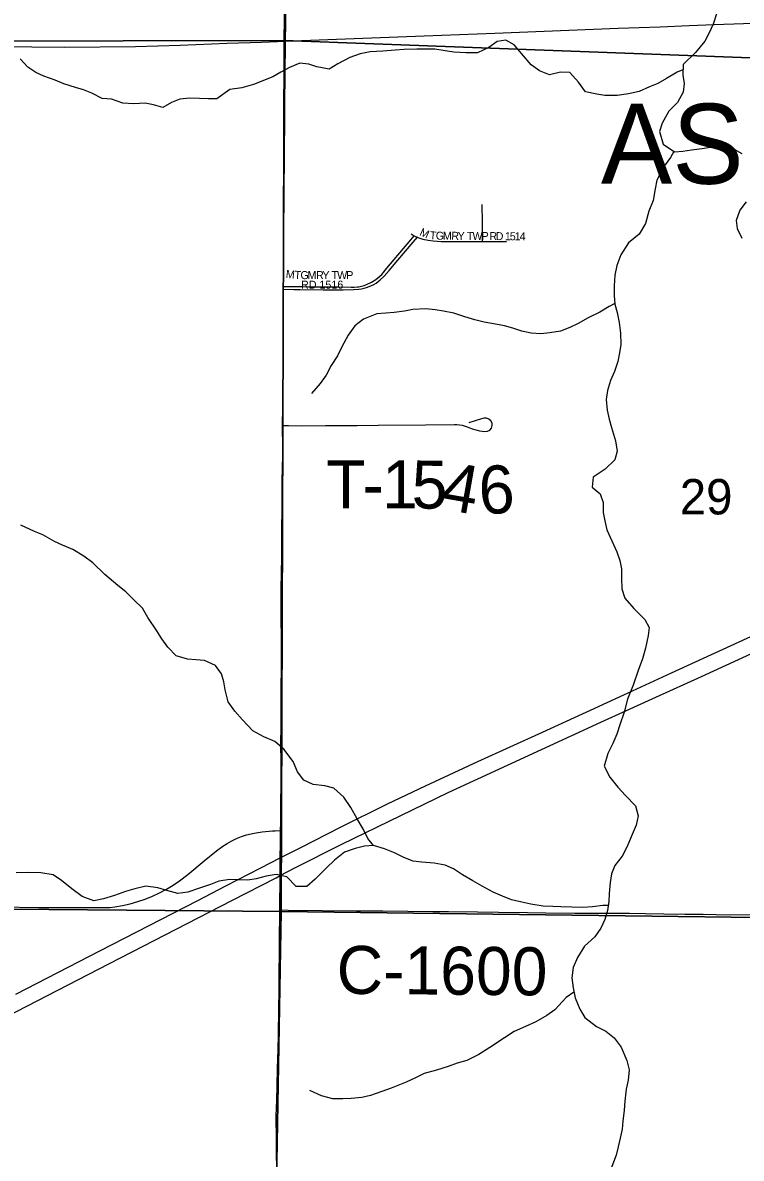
# Model space of a CAD drawing. Extents: x 1874609 to 2204689, y 815661 to 1281160.
# Drawn here: x 2017280 to 2021766, y 1028928 to 1036022 of the extents above; entities that cross this region are included whole.
import ezdxf

# ---------------------------------------------------------------- set-up
doc = ezdxf.new("R2010")
doc.units = 0
for name, color, linetype in [('GM_X_Corporation_Text', 7, 'Continuous'), ('GM_X_County_Road', 7, 'Continuous'), ('GM_X_County_Road_Text', 7, 'Continuous'), ('GM_X_Interstate_Route', 7, 'Continuous'), ('GM_X_Minor_River', 7, 'Continuous'), ('GM_X_Section', 7, 'Continuous'), ('GM_X_Section_Text', 7, 'Continuous'), ('GM_X_Township_Road', 7, 'Continuous'), ('GM_X_Township_Road_Text', 7, 'Continuous'), ('GM_X_Township_Subdivision', 7, 'Continuous'), ('GM_X_Township_Subdivision_Text', 7, 'Continuous'), ('GM_X_US_Route', 7, 'Continuous')]:
    doc.layers.add(name, color=color, linetype=linetype)

msp = doc.modelspace()

# ---------------------------------------------------------------- linework, layer by layer
at = {"layer": 'GM_X_County_Road'}
for points in [[(2018920.6, 1035907.3), (2018922.7, 1036018.2), (2018923.4, 1036198.7), (2018924.5, 1036313.5), (2018924.6, 1036379), (2018924.6, 1036395.8)], [(2018908.4, 1034374.6), (2018909.9, 1034644.6), (2018910, 1034742.9), (2018911.5, 1034923.5), (2018912.7, 1034989), (2018913.4, 1035169), (2018914.3, 1035250.8), (2018916.6, 1035380.8), (2018916.8, 1035413.3), (2018916.9, 1035445.8), (2018916.5, 1035526.8), (2018916.7, 1035559.4), (2018917.5, 1035657.5), (2018918, 1035723.1), (2018919.9, 1035870.7), (2018920.6, 1035907.3)], [(2018902.4, 1033505.3), (2018902.9, 1033616), (2018904.8, 1033894.9), (2018906.9, 1034124.5), (2018907.7, 1034255.7), (2018908.3, 1034358.1)], [(2018908.3, 1034358.1), (2018908.4, 1034374.6)], [(2018889.6, 1030975.5), (2018890.3, 1031026.5), (2018892.7, 1031387.2), (2018891.8, 1031534.7), (2018892.4, 1031613.9), (2018892.8, 1031679.9), (2018893.4, 1031764), (2018894.1, 1031862.3), (2018894.8, 1031993.5), (2018894.6, 1032124.4), (2018894.5, 1032189.8), (2018893.6, 1032288), (2018894.3, 1032484.9), (2018896.4, 1032681.8), (2018899.8, 1033157.5), (2018902.8, 1033321.5), (2018903.3, 1033386.9), (2018902.3, 1033484.8), (2018902.4, 1033505.3)], [(2017134.7, 1030499.3), (2017380.6, 1030496), (2017642.8, 1030494.1), (2017757.5, 1030494), (2017822.7, 1030496), (2017855, 1030499.3), (2017903.1, 1030507.7), (2017950.8, 1030518.6), (2017997.9, 1030531.9), (2018044.4, 1030547.4), (2018089.8, 1030565.4), (2018134.1, 1030586.2), (2018177.2, 1030609.4), (2018218.9, 1030634.8), (2018259.4, 1030662.4), (2018311.4, 1030701.9), (2018412.4, 1030785.5), (2018488.5, 1030848.1), (2018528.2, 1030877.7), (2018556, 1030895.7), (2018584.8, 1030911.9), (2018614.8, 1030926), (2018645.6, 1030938.2), (2018677.1, 1030948.4), (2018725.3, 1030960.2), (2018774.2, 1030967.8), (2018839.9, 1030972.9), (2018856.3, 1030973.7), (2018889.6, 1030975.5)], [(2018885.1, 1030479.8), (2018886.2, 1030694.2), (2018886.3, 1030714.9), (2018887.3, 1030805.1), (2018888.4, 1030895.4), (2018889.6, 1030975.5)], [(2018863.5, 1028915.2), (2018863.2, 1029046.2), (2018862.9, 1029194), (2018865.4, 1029289.4), (2018867.7, 1029378.5), (2018870.6, 1029490.6), (2018873.6, 1029606.1), (2018876, 1029699.2), (2018876.5, 1029731.2), (2018878, 1029829), (2018880.6, 1030009.5), (2018882.2, 1030288.4), (2018885, 1030468.8), (2018885.1, 1030479.8)], [(2018885.1, 1030479.8), (2018937.7, 1030479.2), (2019364.2, 1030474.9), (2019528.2, 1030473.2), (2019840, 1030470.6), (2019938.3, 1030469.8), (2020118.6, 1030467.9), (2020249.8, 1030466.2), (2020430.2, 1030463.4), (2020545.2, 1030461.9), (2020725.5, 1030459.4), (2020806.9, 1030459.3), (2020872.2, 1030459.3), (2021069.1, 1030459.9), (2021167.6, 1030458.2), (2021282.2, 1030455.7), (2021412.9, 1030453.9), (2021527.5, 1030452.9), (2021609.4, 1030452.1), (2021839.2, 1030450.1)]]:
    msp.add_lwpolyline(points, dxfattribs=at)
at = {"layer": 'GM_X_Interstate_Route'}
for points in [[(2017236.4, 1029953.7), (2017761.2, 1030224.5), (2018373.8, 1030539.7), (2018548.8, 1030630), (2018767.2, 1030743.3), (2018887.3, 1030805.1), (2019015.2, 1030870.8), (2019264, 1030996.6), (2019557.9, 1031142.5), (2019794.6, 1031255.5), (2020122.1, 1031407.2), (2020525.1, 1031590.9), (2020823.6, 1031727.5), (2021032.1, 1031823.8), (2021330.2, 1031961), (2021852.1, 1032200.3), (2022284.4, 1032399), (2022955.4, 1032706.8), (2023358.1, 1032891.4), (2023761.6, 1033074.2), (2024015.6, 1033189.5), (2024203.9, 1033277.9), (2024268.1, 1033308.1), (2024730.6, 1033519.6)], [(2016222.7, 1029319.6), (2017753.6, 1030109.5), (2018584.8, 1030538.2), (2018861.6, 1030681.3), (2018886.2, 1030694.2), (2018977.9, 1030742.4), (2019271.5, 1030889.6), (2019639.6, 1031070.7), (2019935.5, 1031213), (2020889.6, 1031652.1), (2021232.9, 1031809.1), (2021516.6, 1031938.4), (2022903.5, 1032574.4), (2023231.5, 1032725.4), (2023574.9, 1032882), (2023947.7, 1033053.2), (2024191, 1033166.4)]]:
    msp.add_lwpolyline(points, dxfattribs=at)
at = {"layer": 'GM_X_Minor_River'}
for points in [[(2021614.3, 1036083.2), (2021590, 1036013.1), (2021565.8, 1035959), (2021537.5, 1035906.9), (2021479.2, 1035834.9), (2021402.7, 1035760.9), (2021400.5, 1035694.7), (2021410.4, 1035642.5), (2021402.2, 1035588.4), (2021367.9, 1035524.3), (2021313.6, 1035470.3), (2021271.3, 1035394.2), (2021255.1, 1035342.1), (2021278.9, 1035263.7), (2021349, 1035215.3), (2021401.2, 1035219.2), (2021455.3, 1035227), (2021521.6, 1035236.8), (2021583.8, 1035246.6), (2021650, 1035254.4), (2021706.1, 1035240.2), (2021770.2, 1035205.8)], [(2021401.6, 1035728.2), (2021366.5, 1035712.9), (2021298.2, 1035673), (2021245.9, 1035643.1), (2021193.7, 1035621.2), (2021129.4, 1035593.3), (2021061.2, 1035577.5), (2020991, 1035567.7), (2020914.7, 1035568), (2020864.6, 1035576.2), (2020792.4, 1035590.5), (2020750.5, 1035650.8), (2020696.5, 1035711.2), (2020638.3, 1035713.4), (2020568.1, 1035695.6), (2020506, 1035721.9), (2020453.9, 1035758.2), (2020405.9, 1035814.5), (2020348, 1035883), (2020295.9, 1035913.2), (2020241.7, 1035905.4), (2020189.5, 1035867.5), (2020119.1, 1035833.6), (2020046.9, 1035833.9), (2019970.7, 1035838.1), (2019904.6, 1035848.4), (2019852.4, 1035856.6), (2019740.1, 1035857), (2019661.9, 1035855.3), (2019605.7, 1035851.4), (2019527.4, 1035843.7), (2019449.2, 1035839.9), (2019387, 1035828.1), (2019322.7, 1035804.3), (2019246.4, 1035764.4), (2019192.1, 1035732.5), (2019115.9, 1035746.8), (2019065.8, 1035763), (2019009.7, 1035769.2), (2018945.4, 1035741.4), (2018891.2, 1035713.5), (2018841, 1035683.5), (2018720.5, 1035635.8), (2018648.2, 1035616), (2018571.9, 1035604.2), (2018491.5, 1035546.3), (2018439.4, 1035546.5), (2018383.2, 1035548.7), (2018323.1, 1035550.9), (2018260.9, 1035545.1), (2018208.6, 1035523.2), (2018154.4, 1035493.3), (2018096.3, 1035509.6), (2018044.2, 1035519.8), (2017973.9, 1035516), (2017905.7, 1035520.3), (2017833.6, 1035544.6), (2017775.4, 1035548.8), (2017711.4, 1035581.1), (2017659.3, 1035603.4), (2017609.2, 1035617.6), (2017537, 1035639.9), (2017482.9, 1035662.2), (2017410.8, 1035688.5), (2017360.7, 1035710.8), (2017310.6, 1035745), (2017264.7, 1035795.4)], [(2021345.7, 1035217.6), (2021324.8, 1035179.3), (2021284.5, 1035125.3), (2021238.2, 1035039.2), (2021228, 1034985), (2021215.7, 1034910.8), (2021189.5, 1034844.7), (2021167.2, 1034768.5), (2021128.9, 1034700.4), (2021062.5, 1034646.5), (2021014.2, 1034572.4), (2020989.9, 1034506.3), (2020975.7, 1034444.1), (2020971.5, 1034377.9), (2020971.3, 1034317.8), (2020977.2, 1034263.6), (2020991.1, 1034211.3), (2021002.9, 1034149.1), (2021012.8, 1034082.8), (2021014.6, 1034012.6), (2021006.4, 1033960.5), (2020994.2, 1033906.3), (2020974, 1033844.2), (2020949.7, 1033786.1), (2020931.5, 1033724), (2020923.3, 1033667.8), (2020929.1, 1033601.6), (2020941, 1033545.4), (2020954.9, 1033493.2), (2020980.7, 1033410.8), (2020990.6, 1033344.6), (2020976.4, 1033292.4), (2020916, 1033232.4), (2020841.7, 1033182.5), (2020835.5, 1033120.4), (2020885.5, 1033078.1), (2020903.4, 1033025.8), (2020903.2, 1032961.6), (2020913.1, 1032909.4), (2020927, 1032853.2), (2020956.9, 1032784.9), (2020988.8, 1032716.5), (2021006.7, 1032662.3), (2021018.5, 1032610.1), (2021018.4, 1032551.9), (2021020.2, 1032485.7), (2021038.1, 1032427.4), (2021096.1, 1032363), (2021164.1, 1032294.6), (2021190, 1032244.3), (2021183.8, 1032194.2), (2021167.6, 1032114), (2021149.3, 1032047.8), (2021123, 1031975.7), (2021090.7, 1031883.5), (2021056.3, 1031795.4), (2021034, 1031715.2), (2021007.7, 1031637), (2020989.5, 1031576.9), (2020963.2, 1031518.8), (2020933, 1031456.7), (2020910.7, 1031378.5), (2020944.6, 1031310.2), (2020994.5, 1031245.8), (2021042.5, 1031195.5), (2021104.5, 1031131.1), (2021122.4, 1031066.8), (2021110.2, 1031008.7), (2021077.9, 1030936.5), (2021053.7, 1030876.4), (2021021.4, 1030816.4), (2020977.1, 1030758.3), (2020954.9, 1030706.2), (2020946.7, 1030652.1), (2020940.5, 1030581.9), (2020938.3, 1030531.8), (2020930.1, 1030475.6), (2020913.9, 1030419.5), (2020889.7, 1030365.4), (2020851.4, 1030311.4), (2020787.1, 1030253.4), (2020742.8, 1030183.3), (2020716.5, 1030121.2), (2020708.3, 1030055), (2020716.1, 1029992.8), (2020728, 1029930.6), (2020757.9, 1029860.3), (2020789.8, 1029808), (2020861.9, 1029751.5), (2020919.9, 1029723.3), (2020972, 1029680.9), (2021015.9, 1029622.6), (2021051.8, 1029540.2), (2021065.7, 1029480), (2021059.5, 1029415.8), (2021047.3, 1029359.7), (2021039, 1029285.5), (2021034.9, 1029229.3), (2021026.6, 1029161.1), (2021022.5, 1029111), (2021010.3, 1029054.8)], [(2021797.4, 1034902.8), (2021757.1, 1034850.8), (2021734.9, 1034786.6), (2021740.8, 1034736.4), (2021768.7, 1034676.1)], [(2020976.8, 1034267.3), (2020941, 1034249.6), (2020882.7, 1034213.7), (2020810.4, 1034177.9), (2020748.2, 1034144), (2020695.9, 1034118.1), (2020637.7, 1034096.2), (2020571.5, 1034084.4), (2020515.3, 1034078.6), (2020453.1, 1034082.8), (2020395, 1034095), (2020338.9, 1034113.3), (2020286.8, 1034127.5), (2020230.6, 1034139.8), (2020160.5, 1034152), (2020102.3, 1034166.3), (2020040.2, 1034184.5), (2019972.1, 1034206.9), (2019905.9, 1034221.1), (2019853.8, 1034229.3), (2019795.6, 1034235.6), (2019715.4, 1034229.8), (2019663.2, 1034220), (2019599, 1034212.2), (2019546.8, 1034208.3), (2019490.6, 1034202.5), (2019406.3, 1034170.7), (2019354, 1034128.8), (2019311.7, 1034070.7), (2019271.4, 1033996.6), (2019245.2, 1033940.5), (2019204.9, 1033880.5), (2019174.6, 1033820.4), (2019136.4, 1033768.3), (2019082, 1033706.3)], [(2019469.1, 1030882), (2019435.1, 1030926.2), (2019407.2, 1030982.5), (2019367.2, 1031048.8), (2019327.3, 1031119.2), (2019285.4, 1031183.6), (2019221.4, 1031240), (2019165.2, 1031254.2), (2019093.1, 1031262.5), (2019035, 1031290.8), (2018995, 1031343.1), (2018969.1, 1031407.4), (2018909.2, 1031483.8), (2018853.1, 1031532.2), (2018785, 1031560.5), (2018716.9, 1031598.9), (2018650.9, 1031667.3), (2018604.9, 1031721.6), (2018563, 1031780), (2018543.1, 1031854.3), (2018535.3, 1031904.5), (2018521.4, 1031954.7), (2018483.4, 1032007), (2018415.3, 1032037.3), (2018361.1, 1032041.5), (2018309, 1032045.7), (2018236.9, 1032068), (2018184.9, 1032120.4), (2018148.9, 1032172.7), (2018117, 1032222.9), (2018061, 1032307.4), (2018027.1, 1032365.7), (2017973.1, 1032416), (2017923.1, 1032466.4), (2017873.1, 1032506.7), (2017793, 1032575.2), (2017717, 1032647.7), (2017661, 1032690), (2017592.9, 1032730.4), (2017528.8, 1032758.7), (2017478.7, 1032780.9), (2017404.6, 1032823.3), (2017352.5, 1032843.6), (2017268.4, 1032884)], [(2020934.9, 1030507.9), (2020902.2, 1030507.8), (2020838, 1030500), (2020775.8, 1030494.2), (2020639.4, 1030498.7), (2020589.2, 1030500.9), (2020529.1, 1030503.1), (2020452.9, 1030515.4), (2020396.7, 1030527.6), (2020330.6, 1030541.9), (2020274.5, 1030566.2), (2020216.4, 1030590.4), (2020148.3, 1030628.8), (2020090.2, 1030661.1), (2020026.2, 1030699.4), (2019970.1, 1030735.8), (2019918, 1030760), (2019847.8, 1030772.3), (2019771.6, 1030778.6), (2019717.5, 1030784.8), (2019659.4, 1030807.1), (2019601.3, 1030837.4), (2019539.2, 1030861.7), (2019469.1, 1030882), (2019412.9, 1030878.2), (2019354.7, 1030864.3), (2019288.4, 1030840.5), (2019226.1, 1030790.5), (2019175.8, 1030742.5), (2019105.4, 1030672.6), (2019053.1, 1030626.6), (2018986.9, 1030626.8), (2018928.9, 1030687.2), (2018862.8, 1030701.5), (2018800.6, 1030689.7), (2018736.3, 1030673.8), (2018684.2, 1030666), (2018624, 1030668.2), (2018571.8, 1030670.4), (2018503.6, 1030658.6), (2018451.4, 1030638.7), (2018383.1, 1030614.9), (2018310.9, 1030591.1), (2018248.7, 1030583.2), (2018178.5, 1030601.5), (2018122.4, 1030617.8), (2018048.2, 1030628.1), (2017980, 1030612.3), (2017921.7, 1030594.4), (2017853.5, 1030570.6), (2017783.2, 1030548.8), (2017723, 1030536.9), (2017650.9, 1030563.3), (2017586.8, 1030611.6), (2017522.8, 1030664), (2017470.7, 1030698.3), (2017392.5, 1030712.6), (2017310.3, 1030712.9), (2017238.1, 1030711.2)], [(2020721.2, 1029966.4), (2020671.8, 1029932.8), (2020601.4, 1029856.8), (2020551.1, 1029820.8), (2020482.8, 1029781), (2020418.6, 1029751.1), (2020348.3, 1029721.2), (2020288, 1029681.3), (2020195.5, 1029621.4), (2020127.2, 1029577.5), (2020052.9, 1029539.7), (2019992.7, 1029521.8), (2019936.4, 1029502), (2019862.2, 1029478.2), (2019785.9, 1029458.4), (2019731.6, 1029430.5), (2019673.4, 1029404.6), (2019581, 1029366.8), (2019522.8, 1029344.9), (2019450.5, 1029321.1), (2019396.3, 1029307.2), (2019330.1, 1029301.4), (2019277.9, 1029299.6), (2019215.8, 1029299.8), (2019145.6, 1029318.1), (2019071.5, 1029352.5)], [(2021010.3, 1029054.8), (2020998.1, 1029000.7), (2020983.9, 1028948.6), (2020935.4, 1028816.3)]]:
    msp.add_lwpolyline(points, dxfattribs=at)
at = {"layer": 'GM_X_Section'}
for points in [[(2012892.7, 1041156.5), (2018988, 1041097.3), (2018912.9, 1035910.5), (2012877.9, 1035897.7)], [(2018988, 1041097.3), (2024307, 1041050.6), (2024232.1, 1035713.6), (2018912.9, 1035910.5)], [(2012877.9, 1035897.7), (2018912.9, 1035910.5), (2018892.4, 1030469.7), (2012849.2, 1030523)], [(2018912.9, 1035910.5), (2024232.1, 1035713.6), (2024181.3, 1030402.7), (2018892.4, 1030469.7)], [(2018892.4, 1030469.7), (2018801.5, 1025176.8), (2012824.4, 1025226.2), (2012849.2, 1030523)], [(2024181.3, 1030402.7), (2024088.3, 1025127.9), (2019652, 1025148.6), (2018801.5, 1025176.8), (2018892.4, 1030469.7)]]:
    msp.add_lwpolyline(points, close=True, dxfattribs=at)
at = {"layer": 'GM_X_Township_Road'}
msp.add_lwpolyline([(2018902.4, 1033505.3), (2018939.6, 1033504.9), (2019021.7, 1033504.1), (2019169.6, 1033506), (2019366.8, 1033506.9), (2019498.2, 1033508.8), (2019793.9, 1033509.9), (2019974.5, 1033512.5), (2019990.8, 1033511.9), (2020007.1, 1033510), (2020023.2, 1033507.2), (2020054.5, 1033497.2), (2020085.2, 1033485.6), (2020116.7, 1033476.3), (2020132.5, 1033472.4), (2020148.6, 1033469.6), (2020165, 1033468), (2020181.3, 1033470.4), (2020196, 1033477.5), (2020206.9, 1033489.4), (2020211.5, 1033505), (2020210.1, 1033520.8), (2020202.4, 1033534.8), (2020190.4, 1033546.2), (2020175.3, 1033551.9), (2020158.9, 1033551.6), (2020143.1, 1033547.5), (2020065.6, 1033522.2)], dxfattribs=at)
at = {"layer": 'GM_X_Township_Subdivision'}
for points in [[(2020149.5, 1034655), (2020149.5, 1034695.2), (2020149.4, 1034791), (2020148.8, 1034870.8), (2020148.6, 1034886.8)], [(2018908.3, 1034358.1), (2018972.3, 1034355.9), (2019012.1, 1034355.5), (2019155.1, 1034354.1), (2019279.9, 1034352.9), (2019345.8, 1034354.6), (2019378.6, 1034357.2), (2019394.8, 1034359.5), (2019410.9, 1034363), (2019426.7, 1034367.6), (2019442.1, 1034373.2), (2019471.7, 1034387.4), (2019485.9, 1034395.8), (2019499.5, 1034405.1), (2019512.3, 1034415.4), (2019535.9, 1034438.3), (2019568.6, 1034475.1), (2019621.2, 1034538.1), (2019717.4, 1034650.6), (2019744, 1034681.8)], [(2018908.4, 1034374.6), (2019000.2, 1034373.7), (2019026.7, 1034373.4), (2019066.3, 1034373.1), (2019124.4, 1034372.5), (2019187.2, 1034371.9), (2019251.7, 1034371.3), (2019329.9, 1034370.5), (2019348.8, 1034370.8), (2019370.2, 1034371.8), (2019379.2, 1034372.8), (2019395.3, 1034375.9), (2019411, 1034380.6), (2019426.4, 1034386.4), (2019456.3, 1034400.7), (2019484.4, 1034417.8), (2019497.6, 1034427.7), (2019510, 1034438.5), (2019521.7, 1034450.2), (2019554, 1034487.8), (2019701.9, 1034665.3), (2019723.5, 1034691.2)], [(2019703.9, 1034702.6), (2019717.8, 1034694.1), (2019723.5, 1034691.2)], [(2019723.5, 1034691.2), (2019732.4, 1034686.7), (2019744, 1034681.8)], [(2019744, 1034681.8), (2019747.4, 1034680.3), (2019778.4, 1034670.3), (2019810.4, 1034663.3), (2019842.7, 1034658.7), (2019891.6, 1034655.8), (2019989.6, 1034655.4), (2020149.5, 1034655)], [(2020149.5, 1034655), (2020299.7, 1034654.5)]]:
    msp.add_lwpolyline(points, dxfattribs=at)
at = {"layer": 'GM_X_US_Route'}
for points in [[(2021596.4, 1036009.9), (2022085.5, 1036027.1), (2022298.6, 1036039.1), (2022462.4, 1036050), (2022560.6, 1036059.6), (2022642, 1036070.7), (2022771.6, 1036092.6), (2022916.7, 1036120.8), (2023012.9, 1036142.7), (2023124.1, 1036172), (2023250.3, 1036208.5), (2023344.2, 1036238.6), (2023452.5, 1036277.3), (2023544.4, 1036313.1), (2023650.1, 1036358.5), (2023739.3, 1036400.4), (2023914.8, 1036490), (2024016.1, 1036544.4), (2024162.5, 1036631)], [(2016282.2, 1035880), (2016900.6, 1035874.8), (2017130.2, 1035872.5), (2017540.3, 1035870.1), (2017983.2, 1035873.9), (2018261.9, 1035882.6), (2018557, 1035894), (2018770, 1035901.3), (2018920.6, 1035907.3), (2018966.6, 1035909.1), (2019785.8, 1035940.8), (2020228.1, 1035957.1), (2020998.1, 1035987.3), (2021260.2, 1035997.3), (2021440.5, 1036004.6), (2021596.4, 1036009.9)]]:
    msp.add_lwpolyline(points, dxfattribs=at)

# ---------------------------------------------------------------- texts
at = {"layer": 'GM_X_Corporation_Text'}
msp.add_text('ASHLAND', height=500, rotation=0.00001, dxfattribs=at).set_placement((2020889.3, 1035015.9))
at = {"layer": 'GM_X_County_Road_Text'}
msp.add_text('C-1600', height=300, rotation=359.542, dxfattribs=at).set_placement((2019238.8, 1029956.1))
at = {"layer": 'GM_X_Section_Text'}
msp.add_text('29', height=221, rotation=0.00001, dxfattribs=at).set_placement((2021382.1, 1032950.5))
at = {"layer": 'GM_X_Township_Road_Text'}
for s, rotation, p in [('T', 359.99571, (2019175.5, 1032988.2)), ('1', 359.87511, (2019523, 1032988.2)), ('5', 359.43799, (2019707.2, 1032987.8)), ('4', 350.05261, (2019879, 1032987.1)), ('6', 2.75834, (2020133.3, 1032950.7)), ('-', 359.96878, (2019399.9, 1032988.2))]:
    msp.add_text(s, height=300, rotation=rotation, dxfattribs=at).set_placement(p)
at = {"layer": 'GM_X_Township_Subdivision_Text'}
for s, rotation, p in [('M', 336.1725, (2019753.4, 1034695.7)), ('T', 355.21425, (2019819.2, 1034669.9)), ('G', 359.38458, (2019858.3, 1034666.8)), ('M', 359.56136, (2019902.5, 1034666.3)), ('R', 359.56282, (2019955.3, 1034665.9)), ('Y', 359.5628, (2019994.9, 1034665.6)), ('T', 359.56284, (2020052, 1034665.2)), ('W', 359.57115, (2020087.3, 1034664.9)), ('P', 359.56284, (2020144.4, 1034664.5)), ('R', 359.56282, (2020192.8, 1034664.1)), ('D', 359.5628, (2020232.4, 1034663.8)), ('1', 359.56288, (2020289.6, 1034663.4)), ('5', 359.56288, (2020320.4, 1034663.1)), ('1', 359.56288, (2020351.2, 1034662.9)), ('4', 359.56872, (2020382, 1034662.7)), ('M', 353.77648, (2018920.2, 1034429.1)), ('T', 355.34181, (2018974.2, 1034423.2)), ('G', 0.17288, (2019013.9, 1034420.2)), ('M', 0.00001, (2019057.9, 1034420.3)), ('R', 0.00001, (2019110.7, 1034420.3)), ('Y', 0.00001, (2019150.3, 1034420.3)), ('T', 0.00001, (2019207.4, 1034420.3)), ('W', 0.00001, (2019242.6, 1034420.3)), ('P', 0.00001, (2019299.8, 1034420.3)), ('RD 1516', 0.00001, (2019017.1, 1034360.8))]:
    msp.add_text(s, height=50, rotation=rotation, dxfattribs=at).set_placement(p)

doc.saveas('drawing.dxf')
